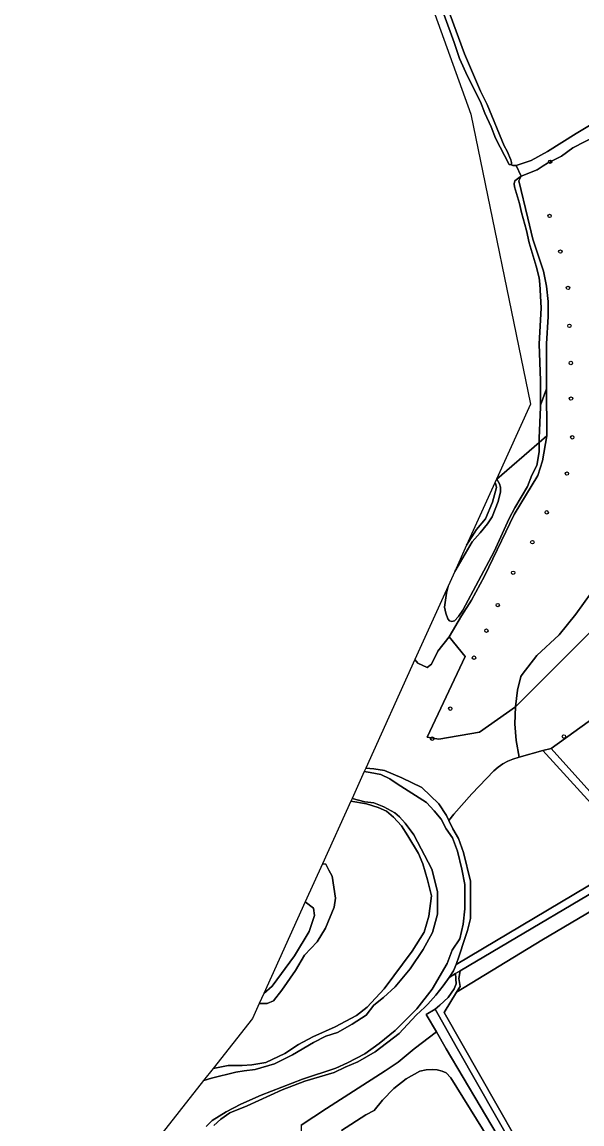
# Model space of a CAD drawing. Extents: x 160203 to 161530, y 379528 to 381797.
# Drawn here: x 160583 to 160744.2, y 380978.3 to 381295.7 of the extents above; entities that cross this region are included whole.
import ezdxf

# ---------------------------------------------------------------- set-up
doc = ezdxf.new("R2010")
doc.units = 0
for name, color, linetype in [('IMGEO_Boom', 7, 'Continuous'), ('IMGEO_Grasland_agrarisch', 7, 'Continuous'), ('IMGEO_Grasland_overig', 7, 'Continuous'), ('IMGEO_Groenvoorziening', 7, 'Continuous'), ('IMGEO_Loofbos', 7, 'Continuous'), ('IMGEO_Meer_plas_ven_vijver', 7, 'Continuous'), ('IMGEO_Oever', 7, 'Continuous'), ('IMGEO_Stuw', 7, 'Continuous'), ('IMGEO_Terreindeel_onvherhard', 7, 'Continuous'), ('IMGEO_Waterloop', 7, 'Continuous')]:
    doc.layers.add(name, color=color, linetype=linetype)

msp = doc.modelspace()

# ---------------------------------------------------------------- linework, layer by layer
at = {"layer": 'IMGEO_Boom'}
for centre in [(160734.99, 381255.49), (160734.86, 381239.87), (160737.96, 381229.6), (160740.17, 381219.13), (160740.57, 381208.22), (160740.97, 381197.51), (160741.02, 381187.26), (160741.38, 381176.11), (160739.85, 381165.65), (160734.04, 381154.5), (160729.9, 381145.9), (160724.37, 381137.1), (160719.94, 381127.8), (160716.69, 381120.41), (160713.1, 381112.64), (160706.28, 381097.96), (160701.1, 381089.31), (160738.99, 381089.93)]:
    msp.add_circle(centre, 0.489, dxfattribs=at)
at = {"layer": 'IMGEO_Grasland_agrarisch'}
msp.add_lwpolyline([(160704.47, 381010.44), (160740.47, 380947.28), (160779.29, 380970.58), (160798.22, 380982.65), (160803.26, 380985.62), (160803.04, 380986.16), (160802.49, 380987.27), (160794.7, 381000), (160764.68, 381049.37), (160764.29, 381050.01), (160732.61, 381031.28), (160708.1, 381016.28)], close=True, dxfattribs=at)
msp.add_lwpolyline([(160724.69, 380962.28), (160706.44, 380991.63), (160705.12, 380993.04), (160703.99, 380993.51), (160702.49, 380993.89), (160701.08, 380993.98), (160699.29, 380993.89), (160697.5, 380993.51), (160693.55, 380991.34), (160690.07, 380988.52), (160686.77, 380985.23), (160684.33, 380982.22), (160681.98, 380981), (160674.92, 380976.48)], dxfattribs=at)
at = {"layer": 'IMGEO_Grasland_overig'}
msp.add_lwpolyline([(160708.1, 381016.28), (160732.61, 381031.28), (160764.29, 381050.01), (160762.03, 381053.73), (160709.08, 381022.41), (160708.74, 381020.22), (160709.08, 381017.93)], close=True, dxfattribs=at)
for points in [[(160705.14, 381000), (160702.28, 381004.84), (160695.84, 381000), (160694.77, 380998.98), (160691.32, 380996.12), (160687.58, 380993.64), (160670.68, 380982.82), (160663.34, 380977.97), (160662.1, 380896.85), (160664.16, 380898.78)], [(160734.43, 380950.4), (160705.14, 381000)], [(160674.92, 380976.48), (160681.98, 380981), (160684.33, 380982.22), (160686.77, 380985.23), (160690.07, 380988.52), (160693.55, 380991.34), (160697.5, 380993.51), (160699.29, 380993.89), (160701.08, 380993.98), (160702.49, 380993.89), (160703.99, 380993.51), (160705.12, 380993.04), (160706.44, 380991.63), (160724.69, 380962.28)]]:
    msp.add_lwpolyline(points, dxfattribs=at)
at = {"layer": 'IMGEO_Groenvoorziening'}
for points in [[(160706.29, 381297.8), (160710.33, 381286.56), (160715.01, 381275.85), (160716.94, 381272.01), (160721.79, 381260.04), (160722.63, 381258.54), (160723.67, 381256.03), (160723.7, 381255.96), (160723.78, 381255.74), (160723.83, 381255.53), (160723.87, 381255.31), (160723.89, 381255.09), (160723.88, 381254.86), (160723.86, 381254.64), (160723.84, 381254.54), (160724.31, 381254.42), (160725.26, 381254.42), (160729.54, 381255.85), (160734.3, 381258.41), (160742.5, 381263.62), (160756.14, 381271.76)], [(160748.67, 381263.12), (160741.54, 381259.44), (160738.25, 381257.12), (160734.23, 381255.05), (160733.01, 381254.34), (160731.3, 381253.17), (160726.7, 381251.36), (160725.98, 381250), (160728.64, 381239.21), (160730.02, 381233.19), (160733.15, 381223.92), (160733.99, 381219.62), (160734.45, 381215.26), (160734.45, 381210.87), (160733.93, 381203.04), (160733.93, 381190.1), (160733.93, 381186.4), (160734.1, 381180.98), (160734.1, 381176.57), (160732.78, 381169.38), (160731.46, 381165.12), (160724.65, 381153.83), (160716.16, 381136.07), (160712.43, 381129.18), (160709.55, 381124.67), (160706, 381118.67), (160710.58, 381113), (160699.61, 381089.7), (160702.98, 381089.16), (160714.69, 381091.18), (160725.01, 381098.49), (160725.67, 381103.31), (160726.59, 381107.24), (160727, 381107.8), (160731.19, 381113.28), (160737.58, 381119.25), (160742.41, 381125.2), (160746.86, 381131.36)]]:
    msp.add_lwpolyline(points, dxfattribs=at)
for points in [[(160735.31, 381086.44), (160757.25, 381102.36), (160784.41, 381128.82), (160782.83, 381137.97), (160779.6, 381142.07), (160769.03, 381142.48), (160725.01, 381098.49), (160724.86, 381093.62), (160725.21, 381088.76), (160726.08, 381083.94), (160732.95, 381085.86)], [(160681.95, 381080.8), (160681.94, 381080.78), (160684.27, 381080.6), (160687.39, 381080.16), (160692.33, 381078.06), (160698.13, 381075.22), (160702.95, 381070.59), (160705.18, 381067.18), (160705.87, 381065.73), (160707.34, 381067.55), (160712.44, 381073.46), (160718.83, 381080.09), (160720.06, 381081.14), (160721.39, 381082.06), (160722.81, 381082.83), (160724.3, 381083.45), (160726.08, 381083.94), (160725.21, 381088.76), (160724.86, 381093.62), (160725.01, 381098.49), (160714.69, 381091.18), (160702.98, 381089.16), (160699.61, 381089.7), (160710.58, 381113), (160706, 381118.67), (160702.65, 381114.51), (160700.88, 381110.79), (160699.63, 381109.84), (160696.95, 381111.02), (160696.11, 381112.13), (160696.11, 381112.13)]]:
    msp.add_lwpolyline(points, close=True, dxfattribs=at)
at = {"layer": 'IMGEO_Loofbos'}
for points in [[(160719.14, 381163.04), (160710.98, 381145), (160710.98, 381145), (160713.8, 381149.53), (160716.42, 381152.65), (160718.44, 381157.4), (160719.55, 381161.7), (160719.32, 381162.88)], [(160706.99, 381063.33), (160708.61, 381060.56), (160710.13, 381056.53), (160712.12, 381048.31), (160712.07, 381037.56), (160711.24, 381034.02), (160710.33, 381031.43), (160708.87, 381026.75), (160707.95, 381024.28), (160760.52, 381055.54), (160732.95, 381085.86), (160726.08, 381083.94), (160724.3, 381083.45), (160722.81, 381082.83), (160721.39, 381082.06), (160720.06, 381081.14), (160718.83, 381080.09), (160712.44, 381073.46), (160707.34, 381067.55), (160705.87, 381065.73)], [(160681.95, 381080.8), (160681.94, 381080.78), (160681.94, 381080.78)], [(160669.51, 381053.29), (160670.47, 381053.14), (160671.31, 381051.41), (160672.26, 381049.74), (160673.2, 381043.39), (160672.89, 381040.8), (160670.32, 381034.72), (160668.01, 381030.75), (160664.27, 381026.91), (160661.74, 381022.58), (160657.8, 381016.89), (160655.38, 381013.8), (160653.59, 381013.05), (160651.31, 381013.05), (160649.34, 381008.69), (160638, 380994.27), (160638, 380994.27), (160638.96, 380994.54), (160642.33, 380995.19), (160646.42, 380995.19), (160649.15, 380995.39), (160653.16, 380996.06), (160658.66, 380998.64), (160662.57, 381001.26), (160666.76, 381003.41), (160673.11, 381006.33), (160679.28, 381009.6), (160682.32, 381011.99), (160687.21, 381017.25), (160695.32, 381028.09), (160698.72, 381033.6), (160700.11, 381038.23), (160700.89, 381044.04), (160699.71, 381048.67), (160698.36, 381053.26), (160697.1, 381056.22), (160694.06, 381061.37), (160692.26, 381064.22), (160689.98, 381066.69), (160687.94, 381068.39), (160685.54, 381069.51), (160682.21, 381070.59), (160677.65, 381071.3)]]:
    msp.add_lwpolyline(points, close=True, dxfattribs=at)
for points in [[(160761.31, 381157.67), (160755.04, 381145.18), (160746.86, 381131.36), (160742.41, 381125.2), (160737.58, 381119.25), (160731.19, 381113.28), (160727, 381107.8), (160726.59, 381107.24), (160725.67, 381103.31), (160725.01, 381098.49), (160769.03, 381142.48), (160779.6, 381142.07), (160782.83, 381137.97), (160784.41, 381128.82), (160757.25, 381102.36), (160735.31, 381086.44), (160746.48, 381074.12), (160748.73, 381076.15), (160752.54, 381079.59), (160757.77, 381084.31), (160771.16, 381095.42), (160780.82, 381102.94)], [(160663.34, 380977.97), (160670.68, 380982.82), (160687.58, 380993.64), (160691.32, 380996.12), (160694.77, 380998.98), (160695.84, 381000), (160702.28, 381004.84), (160699.3, 381009.88), (160701.92, 381011.37), (160703.25, 381012.58), (160705.69, 381014.81), (160707.36, 381017.29), (160708.01, 381018.68), (160707.81, 381021.66), (160705.91, 381020.54), (160704.19, 381018.12), (160702.12, 381015.44), (160699.86, 381012.87), (160698.95, 381012.01), (160696.46, 381009.67), (160691.52, 381004.37), (160684.65, 380999.09), (160679.68, 380996.21), (160676.06, 380994.71), (160672.83, 380993.17), (160664.42, 380990.63), (160657.88, 380988.16), (160647.77, 380983.52), (160642.82, 380981.5), (160640.2, 380979.68), (160638.26, 380977.91)], [(160708.4, 381000), (160701.92, 381011.37), (160699.3, 381009.88), (160702.28, 381004.84), (160705.14, 381000), (160734.43, 380950.4)], [(160736.13, 380951.31), (160708.4, 381000)]]:
    msp.add_lwpolyline(points, dxfattribs=at)
at = {"layer": 'IMGEO_Meer_plas_ven_vijver'}
msp.add_lwpolyline([(160664.54, 381042.31), (160652.63, 381015.96), (160655, 381017.98), (160661.46, 381026.72), (160665.7, 381033.77), (160667.15, 381038.36), (160666.89, 381040.48)], close=True, dxfattribs=at)
at = {"layer": 'IMGEO_Oever'}
for points in [[(160704.39, 381297.97), (160707.4, 381289.82), (160708.91, 381285.22), (160711.25, 381280.12), (160714.93, 381272.76), (160716.18, 381269.49), (160718.02, 381265.56), (160719.28, 381262.3), (160723.27, 381254.69), (160723.84, 381254.54), (160723.86, 381254.64), (160723.88, 381254.86), (160723.89, 381255.09), (160723.87, 381255.31), (160723.83, 381255.53), (160723.78, 381255.74), (160723.7, 381255.96), (160723.67, 381256.03), (160722.63, 381258.54), (160721.79, 381260.04), (160716.94, 381272.01), (160715.01, 381275.85), (160710.33, 381286.56), (160706.29, 381297.8)], [(160638.26, 380977.91), (160640.2, 380979.68), (160642.82, 380981.5), (160647.77, 380983.52), (160657.88, 380988.16), (160664.42, 380990.63), (160672.83, 380993.17), (160676.06, 380994.71), (160679.68, 380996.21), (160684.65, 380999.09), (160691.52, 381004.37), (160696.46, 381009.67), (160698.95, 381012.01), (160699.86, 381012.87), (160702.12, 381015.44), (160704.19, 381018.12), (160705.91, 381020.54), (160707.25, 381022.43), (160707.95, 381024.28), (160708.87, 381026.75), (160710.33, 381031.43), (160711.24, 381034.02), (160712.07, 381037.56), (160712.12, 381048.31), (160710.13, 381056.53), (160708.61, 381060.56), (160706.99, 381063.33), (160705.87, 381065.73), (160705.18, 381067.18), (160702.95, 381070.59), (160698.13, 381075.22), (160692.33, 381078.06), (160687.39, 381080.16), (160684.27, 381080.6), (160681.94, 381080.78), (160681.94, 381080.78), (160681.52, 381079.85), (160683.2, 381079.58), (160686.3, 381078.96), (160688.92, 381077.77), (160691, 381076.27), (160699.41, 381070.94), (160701.64, 381068.57), (160703.68, 381066.16), (160705.13, 381063.35), (160706.92, 381060.76), (160708.38, 381056.88), (160709.61, 381051.76), (160710.5, 381047.28), (160710.5, 381040.3), (160709.99, 381035.93), (160708.99, 381031.65), (160706.82, 381028.43), (160705.35, 381024.56), (160701.1, 381017.15), (160696.61, 381011.53), (160690.39, 381005.27), (160685.77, 381001.53), (160681.71, 380998.55), (160676.7, 380995.91), (160673.31, 380994.4), (160663.71, 380991.27), (160651.83, 380986.63), (160645.98, 380984.08), (160641.75, 380981.85), (160637.71, 380979.31), (160636.03, 380977.58)], [(160678.01, 381072.09), (160677.65, 381071.3), (160682.21, 381070.59), (160685.54, 381069.51), (160687.94, 381068.39), (160689.98, 381066.69), (160692.26, 381064.22), (160694.06, 381061.37), (160697.1, 381056.22), (160698.36, 381053.26), (160699.71, 381048.67), (160700.89, 381044.04), (160700.11, 381038.23), (160698.72, 381033.6), (160695.32, 381028.09), (160687.21, 381017.25), (160682.32, 381011.99), (160679.28, 381009.6), (160673.11, 381006.33), (160666.76, 381003.41), (160662.57, 381001.26), (160658.66, 380998.64), (160653.16, 380996.06), (160649.15, 380995.39), (160646.42, 380995.19), (160642.33, 380995.19), (160638.96, 380994.54), (160638, 380994.27), (160638, 380994.27), (160635.29, 380990.82), (160635.37, 380990.86), (160637.57, 380991.51), (160644.57, 380993.25), (160646.95, 380993.66), (160650.08, 380994), (160655.68, 380995.67), (160660.9, 380998.28), (160666.95, 381001.77), (160670.5, 381003.62), (160673.81, 381004.67), (160678.01, 381007.07), (160682.06, 381009.72), (160684.24, 381012.53), (160687.02, 381014.74), (160690.39, 381017.83), (160694.69, 381023.03), (160698.49, 381028.61), (160701.14, 381033.44), (160702.63, 381038.73), (160702.63, 381045.34), (160700.96, 381051.73), (160695.8, 381061.6), (160693.34, 381064.94), (160691.62, 381066.84), (160690.36, 381067.98), (160687.19, 381069.71), (160684.25, 381070.8), (160681.69, 381071.12), (160678.01, 381072.09), (160678.01, 381072.09)]]:
    msp.add_lwpolyline(points, dxfattribs=at)
for points in [[(160733.99, 381219.62), (160733.15, 381223.92), (160730.02, 381233.19), (160728.64, 381239.21), (160725.98, 381250), (160726.7, 381251.36), (160726.03, 381250.81), (160724.85, 381249.94), (160724.63, 381249.11), (160724.77, 381248.26), (160726.18, 381243.45), (160726.77, 381240.89), (160728.26, 381235.69), (160728.97, 381232.08), (160730.96, 381225.43), (160731.83, 381222.01), (160732.08, 381220.22), (160732.46, 381213.39), (160731.85, 381202.93), (160732.2, 381192.46), (160732.2, 381185.4), (160733.93, 381190.1), (160733.93, 381203.04), (160734.45, 381210.87), (160734.45, 381215.26)], [(160731.86, 381174.64), (160734.1, 381176.57), (160734.1, 381180.98), (160733.93, 381186.4), (160733.93, 381190.1), (160732.2, 381185.4), (160732.2, 381184.81), (160731.86, 381175.88)], [(160705.64, 381133.2), (160696.11, 381112.13), (160696.11, 381112.13), (160696.95, 381111.02), (160699.63, 381109.84), (160700.88, 381110.79), (160702.65, 381114.51), (160706, 381118.67), (160709.55, 381124.67), (160712.43, 381129.18), (160716.16, 381136.07), (160724.65, 381153.83), (160731.46, 381165.12), (160732.78, 381169.38), (160734.1, 381176.57), (160731.86, 381174.64), (160731.86, 381171.91), (160731.19, 381168), (160729.78, 381165.19), (160728.46, 381161.98), (160724.9, 381155.78), (160723.27, 381152.68), (160718.88, 381143.23), (160709.86, 381126.36), (160708.64, 381124.47), (160707.46, 381123.29), (160706.77, 381123.02), (160706.05, 381123.21), (160705.57, 381123.79), (160705.04, 381125.48), (160704.65, 381127.22), (160705.18, 381131.22)], [(160710.98, 381145), (160707.56, 381137.43), (160707.56, 381137.43), (160708.5, 381139.1), (160712.59, 381146.03), (160714.85, 381148.56), (160717, 381151.18), (160718.38, 381153.25), (160720.09, 381157.62), (160720.76, 381160.38), (160720.76, 381161.76), (160720.43, 381162.75), (160719.64, 381164.08), (160719.59, 381164.03), (160719.14, 381163.04), (160719.32, 381162.88), (160719.55, 381161.7), (160718.44, 381157.4), (160716.42, 381152.65), (160713.8, 381149.53), (160710.98, 381145)], [(160719.59, 381164.03), (160719.64, 381164.08), (160719.62, 381164.1)], [(160651.31, 381013.05), (160653.59, 381013.05), (160655.38, 381013.8), (160657.8, 381016.89), (160661.74, 381022.58), (160664.27, 381026.91), (160668.01, 381030.75), (160670.32, 381034.72), (160672.89, 381040.8), (160673.2, 381043.39), (160672.26, 381049.74), (160671.31, 381051.41), (160670.47, 381053.14), (160669.51, 381053.29), (160664.54, 381042.31), (160666.89, 381040.48), (160667.15, 381038.36), (160665.7, 381033.77), (160661.46, 381026.72), (160655, 381017.98), (160652.63, 381015.96)]]:
    msp.add_lwpolyline(points, close=True, dxfattribs=at)
at = {"layer": 'IMGEO_Stuw'}
msp.add_lwpolyline([(160725.26, 381254.42), (160726.7, 381251.36)], dxfattribs=at)
at = {"layer": 'IMGEO_Terreindeel_onvherhard'}
msp.add_lwpolyline([(160740.47, 380947.28), (160704.47, 381010.44), (160708.1, 381016.28), (160709.08, 381017.93), (160708.74, 381020.22), (160709.08, 381022.41), (160707.81, 381021.66), (160708.01, 381018.68), (160707.36, 381017.29), (160705.69, 381014.81), (160703.25, 381012.58), (160701.92, 381011.37), (160708.4, 381000), (160736.13, 380951.31), (160737.58, 380948.7), (160738.88, 380946.32)], close=True, dxfattribs=at)
at = {"layer": 'IMGEO_Waterloop'}
for points in [[(160685.85, 381342.65), (160712.23, 381269.22), (160729.35, 381185.62), (160719.62, 381164.1)], [(160719.62, 381164.1), (160719.64, 381164.08), (160731.86, 381174.64), (160731.86, 381175.88), (160732.2, 381184.81), (160732.2, 381185.4), (160732.2, 381192.46), (160731.85, 381202.93), (160732.46, 381213.39), (160732.08, 381220.22), (160731.83, 381222.01), (160730.96, 381225.43), (160728.97, 381232.08), (160728.26, 381235.69), (160726.77, 381240.89), (160726.18, 381243.45), (160724.77, 381248.26), (160724.63, 381249.11), (160724.85, 381249.94), (160726.03, 381250.81), (160726.7, 381251.36), (160725.26, 381254.42), (160724.31, 381254.42), (160723.84, 381254.54), (160723.27, 381254.69), (160719.28, 381262.3), (160718.02, 381265.56), (160716.18, 381269.49), (160714.93, 381272.76), (160711.25, 381280.12), (160708.91, 381285.22), (160707.4, 381289.82), (160704.39, 381297.97)], [(160756.14, 381271.76), (160742.5, 381263.62), (160734.3, 381258.41), (160729.54, 381255.85), (160725.26, 381254.42), (160726.7, 381251.36), (160731.3, 381253.17), (160733.01, 381254.34), (160734.23, 381255.05), (160738.25, 381257.12), (160741.54, 381259.44), (160748.67, 381263.12)], [(160636.03, 380977.58), (160637.71, 380979.31), (160641.75, 380981.85), (160645.98, 380984.08), (160651.83, 380986.63), (160663.71, 380991.27), (160673.31, 380994.4), (160676.7, 380995.91), (160681.71, 380998.55), (160685.77, 381001.53), (160690.39, 381005.27), (160696.61, 381011.53), (160701.1, 381017.15), (160705.35, 381024.56), (160706.82, 381028.43), (160708.99, 381031.65), (160709.99, 381035.93), (160710.5, 381040.3), (160710.5, 381047.28), (160709.61, 381051.76), (160708.38, 381056.88), (160706.92, 381060.76), (160705.13, 381063.35), (160703.68, 381066.16), (160701.64, 381068.57), (160699.41, 381070.94), (160691, 381076.27), (160688.92, 381077.77), (160686.3, 381078.96), (160683.2, 381079.58), (160681.52, 381079.85), (160678.01, 381072.09), (160678.01, 381072.09), (160681.69, 381071.12), (160684.25, 381070.8), (160687.19, 381069.71), (160690.36, 381067.98), (160691.62, 381066.84), (160693.34, 381064.94), (160695.8, 381061.6), (160700.96, 381051.73), (160702.63, 381045.34), (160702.63, 381038.73), (160701.14, 381033.44), (160698.49, 381028.61), (160694.69, 381023.03), (160690.39, 381017.83), (160687.02, 381014.74), (160684.24, 381012.53), (160682.06, 381009.72), (160678.01, 381007.07), (160673.81, 381004.67), (160670.5, 381003.62), (160666.95, 381001.77), (160660.9, 380998.28), (160655.68, 380995.67), (160650.08, 380994), (160646.95, 380993.66), (160644.57, 380993.25), (160637.57, 380991.51), (160635.37, 380990.86), (160635.29, 380990.82), (160583.02, 380924.34)]]:
    msp.add_lwpolyline(points, dxfattribs=at)
for points in [[(160705.64, 381133.2), (160705.18, 381131.22), (160704.65, 381127.22), (160705.04, 381125.48), (160705.57, 381123.79), (160706.05, 381123.21), (160706.77, 381123.02), (160707.46, 381123.29), (160708.64, 381124.47), (160709.86, 381126.36), (160718.88, 381143.23), (160723.27, 381152.68), (160724.9, 381155.78), (160728.46, 381161.98), (160729.78, 381165.19), (160731.19, 381168), (160731.86, 381171.91), (160731.86, 381174.64), (160719.64, 381164.08), (160720.43, 381162.75), (160720.76, 381161.76), (160720.76, 381160.38), (160720.09, 381157.62), (160718.38, 381153.25), (160717, 381151.18), (160714.85, 381148.56), (160712.59, 381146.03), (160708.5, 381139.1), (160707.56, 381137.43), (160707.56, 381137.43)], [(160709.08, 381022.41), (160762.03, 381053.73), (160764.29, 381050.01), (160764.68, 381049.37), (160794.7, 381000), (160802.49, 380987.27), (160803.97, 380988.11), (160796.86, 381000), (160766.78, 381050.38), (160763.96, 381054.87), (160746.48, 381074.12), (160735.31, 381086.44), (160732.95, 381085.86), (160760.52, 381055.54), (160707.95, 381024.28), (160707.25, 381022.43), (160705.91, 381020.54), (160707.81, 381021.66)]]:
    msp.add_lwpolyline(points, close=True, dxfattribs=at)

doc.saveas('drawing.dxf')
